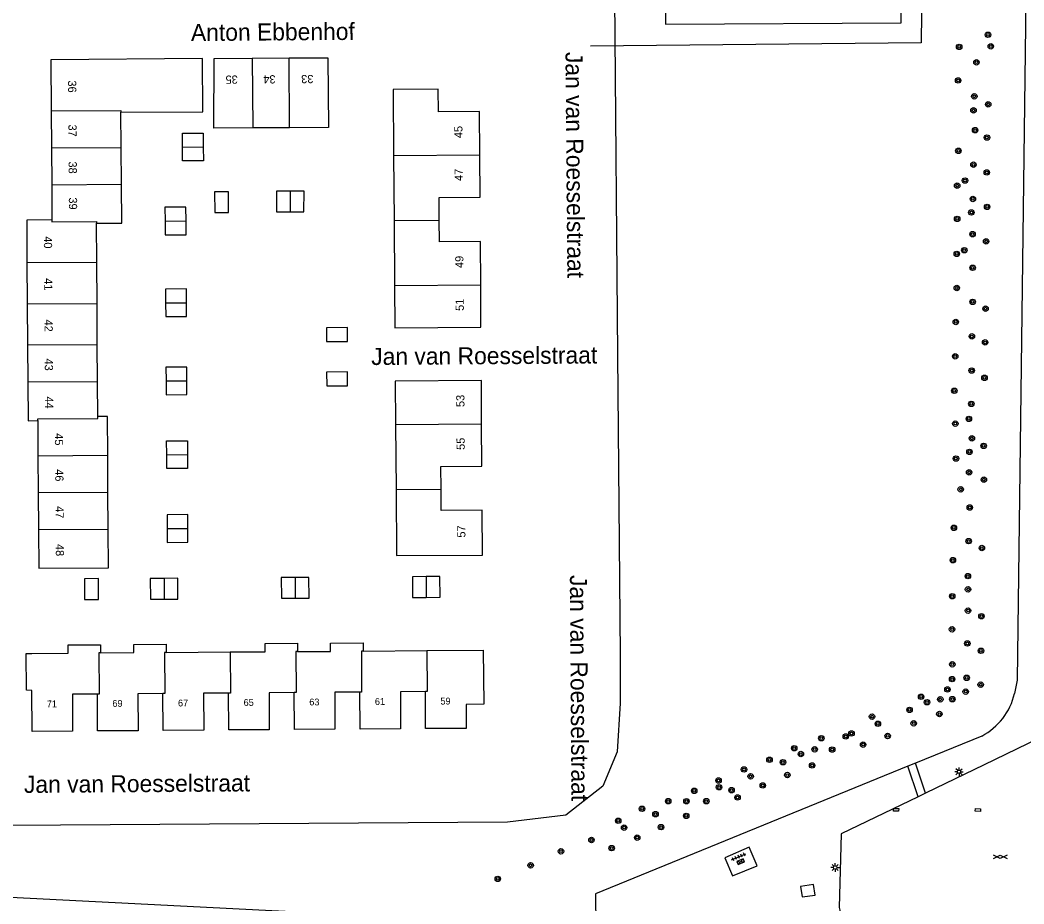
# Model space of a CAD drawing. Extents: x 132994 to 136000, y 393499 to 395512.
# Drawn here: x 133119.8 to 133266.6, y 394708.9 to 394838.1 of the extents above; entities that cross this region are included whole.
import ezdxf

# ---------------------------------------------------------------- set-up
doc = ezdxf.new("R2010")
doc.units = 0
for name, color, linetype in [('gg-afsc-hekwerk', 7, 'Continuous'), ('gg-anno-huisnummerreeks BGT', 7, 'Continuous'), ('gg-anno-openbare ruimte label', 7, 'Continuous'), ('gg-bbg-bijgebouw', 7, 'Continuous'), ('gg-bbg-hoofdgebouw', 7, 'Continuous'), ('gg-bbg-tussenscheiding', 7, 'Continuous'), ('gg-knt-plantopografie kant verharding', 7, 'Continuous'), ('gg-knt-verharding', 7, 'Continuous'), ('gg-kwrk-betonelement', 7, 'Continuous'), ('gt-anno-plantopografie huisnummer', 7, 'Continuous'), ('gt-bbg-plantopografie tussenscheiding', 7, 'Continuous'), ('gt-symb-boom', 7, 'Continuous'), ('gt-symb-gesloten verharding', 7, 'Continuous'), ('gt-symb-kast', 7, 'Continuous'), ('gt-symb-kolk center center', 7, 'Continuous'), ('gt-symb-lichtmast', 7, 'Continuous'), ('gt-symb-tegel verharding', 7, 'Continuous')]:
    doc.layers.add(name, color=color, linetype=linetype)

# ---------------------------------------------------------------- blocks, each defined once
blk = doc.blocks.new('gt0-BOOM')
at = {"layer": 'gt-symb-boom'}
for radius in [0.4, 0.2]:
    blk.add_circle((0, 0), radius, dxfattribs=at)
blk = doc.blocks.new('gt0-LMAST')
at = {"layer": 'gt-symb-lichtmast'}
for p, q in [((-0.18, 0.17), (-0.45, 0.44)), ((0, 0.25), (0, 0.62)), ((0.17, 0.17), (0.44, 0.44)), ((-0.25, 0), (-0.63, 0)), ((-0.18, -0.18), (-0.45, -0.45)), ((0, -0.25), (0, -0.63)), ((0.44, -0.45), (0.17, -0.18)), ((0.25, 0), (0.62, 0))]:
    blk.add_line(p, q, dxfattribs=at)
blk.add_circle((0, 0), 0.25, dxfattribs=at)
blk = doc.blocks.new('gt0-KOLKCC')
at = {"layer": 'gt-symb-kolk center center'}
blk.add_lwpolyline([(-0.38, 0.2), (0.38, 0.2), (0.38, -0.2), (-0.38, -0.2)], close=True, dxfattribs=at)
blk = doc.blocks.new('gt0-GESVH1')
at = {"layer": 'gt-symb-gesloten verharding'}
for p, q in [((-0.99, -0.26), (0.01, 0.24)), ((0.01, -0.26), (-0.99, 0.24)), ((0.01, 0.24), (1.01, -0.26)), ((1.01, 0.24), (0.01, -0.26))]:
    blk.add_line(p, q, dxfattribs=at)
blk = doc.blocks.new('gt0-KAST')
at = {"layer": 'gt-symb-kast'}
for p, q in [((-0.5, -0.25), (0.5, 0.25)), ((-0.5, 0.25), (0.5, -0.25))]:
    blk.add_line(p, q, dxfattribs=at)
blk.add_lwpolyline([(0.5, 0.25), (-0.5, 0.25), (-0.5, -0.25), (0.5, -0.25)], close=True, dxfattribs=at)
blk = doc.blocks.new('gt0-TEG1')
at = {"layer": 'gt-symb-tegel verharding'}
for p, q in [((-1.13, 0), (1.12, 0)), ((-0.9, -0.25), (-0.9, 0.25)), ((-0.45, -0.25), (-0.45, 0.25)), ((0, -0.25), (0, 0.25)), ((0.45, -0.25), (0.45, 0.25)), ((0.9, -0.25), (0.9, 0.25))]:
    blk.add_line(p, q, dxfattribs=at)

msp = doc.modelspace()

# ---------------------------------------------------------------- linework, layer by layer
at = {"layer": 'gg-afsc-hekwerk'}
for p, q in [((133260.48, 394733.4), (133250.79, 394729.45)), ((133250.79, 394729.45), (133249.68, 394728.99)), ((133249.68, 394728.99), (133203.96, 394710.33)), ((133203.96, 394710.33), (133203.99, 394704.3))]:
    msp.add_line(p, q, dxfattribs=at)
for points in [[(133252.22, 394887.18), (133251.61, 394834.79), (133203.25, 394834.33)], [(133266.98, 394841.14), (133266.92, 394841.14), (133265.68, 394741.57), (133265.27, 394739.61)]]:
    msp.add_lwpolyline(points, dxfattribs=at)
msp.add_arc((133256.04, 394741.79), 9.49, 297.8986, 346.7344, dxfattribs=at)
at = {"layer": 'gg-bbg-bijgebouw'}
for p, q in [((133157.26, 394810.07), (133159.28, 394810.07)), ((133140.97, 394808.73), (133140.98, 394806.71)), ((133144.11, 394794.77), (133144.1, 394796.79)), ((133141.12, 394785.34), (133141.13, 394783.32)), ((133144.24, 394776.6), (133144.26, 394774.58)), ((133144.32, 394761.74), (133144.31, 394763.77)), ((133162.03, 394756.61), (133160.01, 394756.6)), ((133140.84, 394753.43), (133142.86, 394753.44))]:
    msp.add_line(p, q, dxfattribs=at)
for points in [[(133143.53, 394819.55), (133143.51, 394821.57), (133146.54, 394821.6), (133146.56, 394819.58)], [(133146.56, 394819.58), (133146.58, 394817.55), (133143.55, 394817.53), (133143.53, 394819.55)], [(133148.24, 394809.97), (133150.28, 394809.98), (133150.26, 394813.02), (133148.22, 394813), (133148.24, 394809.97)], [(133159.29, 394813.1), (133157.27, 394813.11), (133157.26, 394810.07)], [(133159.28, 394810.07), (133161.3, 394810.06), (133161.31, 394813.1), (133159.29, 394813.1)], [(133144.04, 394808.74), (133144.03, 394810.76), (133140.96, 394810.75), (133140.97, 394808.73)], [(133140.98, 394806.71), (133144.05, 394806.72), (133144.04, 394808.74)], [(133144.1, 394796.79), (133144.09, 394798.81), (133141.05, 394798.79), (133141.06, 394796.77)], [(133141.06, 394796.77), (133141.07, 394794.75), (133144.11, 394794.77)], [(133164.6, 394793.13), (133164.62, 394791.1), (133167.66, 394791.13), (133167.65, 394793.16), (133164.6, 394793.13)], [(133144.16, 394785.36), (133144.15, 394787.38), (133141.11, 394787.36), (133141.12, 394785.34)], [(133164.62, 394786.64), (133164.64, 394784.61), (133167.68, 394784.62), (133167.67, 394786.66), (133164.62, 394786.64)], [(133141.13, 394783.32), (133144.17, 394783.34), (133144.16, 394785.36)], [(133141.22, 394774.55), (133141.2, 394776.57), (133144.24, 394776.6)], [(133144.26, 394774.58), (133144.27, 394772.56), (133141.23, 394772.52), (133141.22, 394774.55)], [(133144.31, 394763.77), (133144.29, 394765.8), (133141.26, 394765.78), (133141.27, 394763.75)], [(133141.27, 394763.75), (133141.29, 394761.72), (133144.32, 394761.74)], [(133131.25, 394753.39), (133131.22, 394756.43), (133129.19, 394756.41), (133129.21, 394753.37), (133131.25, 394753.39)], [(133140.83, 394756.46), (133138.81, 394756.45), (133138.83, 394753.42), (133140.84, 394753.43)], [(133142.86, 394753.44), (133142.85, 394756.48), (133140.83, 394756.46)], [(133160.01, 394756.6), (133157.98, 394756.59), (133158, 394753.56), (133160.03, 394753.57)], [(133160.03, 394753.57), (133162.05, 394753.58), (133162.03, 394756.61)], [(133179.19, 394756.73), (133177.18, 394756.71), (133177.19, 394753.68), (133179.2, 394753.69)], [(133179.2, 394753.69), (133181.22, 394753.7), (133181.2, 394756.74), (133179.19, 394756.73)]]:
    msp.add_lwpolyline(points, dxfattribs=at)
at = {"layer": 'gg-bbg-hoofdgebouw'}
for p, q in [((133141.14, 394745.64), (133150.5, 394745.71)), ((133169.96, 394745.83), (133179.3, 394745.9))]:
    msp.add_line(p, q, dxfattribs=at)
for points in [[(133248.41, 394887.34), (133213.89, 394887.16), (133214.04, 394864.22), (133215.14, 394864.19), (133215.16, 394860.12), (133214.07, 394859.81), (133214.2, 394837.54), (133248.7, 394837.74), (133248.41, 394887.34)], [(133150.5, 394745.71), (133155.61, 394745.74), (133155.6, 394746.93), (133160.34, 394746.98), (133160.35, 394745.77)], [(133160.35, 394745.77), (133165.2, 394745.79), (133165.2, 394747), (133169.95, 394747.03), (133169.96, 394745.83)], [(133131.07, 394739.54), (133127.41, 394739.53), (133127.45, 394734.13), (133121.51, 394734.08), (133121.46, 394740.08), (133120.71, 394740.09), (133120.67, 394745.47), (133121.46, 394745.48)], [(133121.46, 394745.48), (133126.81, 394745.53), (133126.8, 394746.73), (133131.54, 394746.75), (133131.55, 394745.57)], [(133131.55, 394745.57), (133136.42, 394745.6), (133136.41, 394746.8), (133141.14, 394746.83), (133141.14, 394745.64)], [(133179.3, 394745.9), (133187.53, 394745.96), (133187.61, 394738.05), (133185.02, 394738.03), (133185.04, 394734.53), (133179.1, 394734.5), (133179.07, 394739.9)], [(133140.66, 394739.62), (133137.01, 394739.59), (133137.05, 394734.19), (133131.11, 394734.15), (133131.07, 394739.54)], [(133150.27, 394739.69), (133146.6, 394739.66), (133146.64, 394734.26), (133140.7, 394734.22), (133140.66, 394739.62)], [(133159.87, 394739.76), (133156.2, 394739.73), (133156.23, 394734.33), (133150.31, 394734.29), (133150.27, 394739.69)], [(133169.47, 394739.83), (133165.81, 394739.8), (133165.84, 394734.4), (133159.9, 394734.36), (133159.87, 394739.76)], [(133179.07, 394739.9), (133175.41, 394739.87), (133175.45, 394734.48), (133169.51, 394734.43), (133169.47, 394739.83)]]:
    msp.add_lwpolyline(points, dxfattribs=at)
at = {"layer": 'gg-bbg-tussenscheiding'}
for p, q in [((133143.53, 394819.55), (133146.56, 394819.58)), ((133159.29, 394813.1), (133159.28, 394810.07)), ((133140.97, 394808.73), (133144.04, 394808.74)), ((133141.06, 394796.77), (133144.1, 394796.79)), ((133141.12, 394785.34), (133144.16, 394785.36)), ((133141.22, 394774.55), (133144.26, 394774.58)), ((133141.27, 394763.75), (133144.31, 394763.77)), ((133140.83, 394756.46), (133140.84, 394753.43)), ((133160.01, 394756.6), (133160.03, 394753.57)), ((133179.19, 394756.73), (133179.2, 394753.69))]:
    msp.add_line(p, q, dxfattribs=at)
for points in [[(133131.55, 394745.57), (133131.3, 394745.56), (133131.34, 394739.55), (133131.07, 394739.54)], [(133141.14, 394745.64), (133140.9, 394745.64), (133140.94, 394739.62), (133140.66, 394739.62)], [(133150.5, 394745.71), (133150.54, 394739.69), (133150.27, 394739.69)], [(133160.35, 394745.77), (133160.1, 394745.76), (133160.14, 394739.77), (133159.87, 394739.76)], [(133169.96, 394745.83), (133169.7, 394745.83), (133169.74, 394739.83), (133169.47, 394739.83)], [(133179.3, 394745.9), (133179.34, 394739.9), (133179.07, 394739.9)]]:
    msp.add_lwpolyline(points, dxfattribs=at)
at = {"layer": 'gg-knt-plantopografie kant verharding'}
msp.add_line((133206.42, 394881.02), (133207.18, 394789.18), dxfattribs=at)
msp.add_lwpolyline([(133207.18, 394789.18), (133207.55, 394745.25), (133207.58, 394738.21), (133207.14, 394731.1), (133205.01, 394726.09), (133199.61, 394721.84), (133191.07, 394720.82), (133052.91, 394719.86), (133000, 394721.34)], dxfattribs=at)
at = {"layer": 'gg-knt-verharding'}
for p, q in [((133252.24, 394725.04), (133250.79, 394729.45)), ((133251.15, 394724.51), (133249.68, 394728.99)), ((133252.24, 394725.04), (133251.15, 394724.51)), ((133251.15, 394724.51), (133239.92, 394719.11)), ((133179.56, 394706.66), (133047.27, 394713.38))]:
    msp.add_line(p, q, dxfattribs=at)
for points in [[(133268.78, 394733.04), (133260.85, 394729.17), (133252.24, 394725.04)], [(133239.92, 394719.11), (133239.61, 394708.31), (133239.69, 394707.93), (133239.76, 394707.68)], [(133222.86, 394715.61), (133224, 394712.94), (133227.6, 394714.42), (133226.43, 394717.14), (133222.86, 394715.61)]]:
    msp.add_lwpolyline(points, dxfattribs=at)
at = {"layer": 'gg-kwrk-betonelement'}
msp.add_lwpolyline([(133236.12, 394710.13), (133235.88, 394711.69), (133233.94, 394711.41), (133234.18, 394709.87), (133236.12, 394710.13)], dxfattribs=at)
at = {"layer": 'gt-bbg-plantopografie tussenscheiding'}
for p, q in [((133148.16, 394832.5), (133153.73, 394832.54)), ((133153.73, 394832.54), (133159.13, 394832.58)), ((133153.73, 394832.54), (133153.8, 394822.34)), ((133159.2, 394822.38), (133159.13, 394832.58)), ((133124.31, 394824.83), (133124.35, 394819.43)), ((133134.55, 394819.5), (133134.51, 394824.63)), ((133159.2, 394822.38), (133153.8, 394822.34)), ((133124.35, 394819.43), (133134.55, 394819.5)), ((133124.35, 394819.43), (133124.39, 394814.03)), ((133134.59, 394814.1), (133134.55, 394819.5)), ((133174.42, 394818.31), (133187.02, 394818.4)), ((133174.42, 394818.31), (133174.49, 394808.81)), ((133124.39, 394814.03), (133134.59, 394814.1)), ((133124.39, 394814.03), (133124.43, 394808.9)), ((133174.49, 394808.81), (133181.09, 394808.86)), ((133174.49, 394808.81), (133174.56, 394799.31)), ((133130.97, 394802.68), (133130.93, 394808.4)), ((133120.77, 394802.7), (133120.82, 394796.6)), ((133120.77, 394802.7), (133130.97, 394802.68)), ((133131.02, 394796.67), (133130.97, 394802.68)), ((133174.56, 394799.31), (133187.16, 394799.4)), ((133120.82, 394796.6), (133131.02, 394796.67)), ((133120.82, 394796.6), (133120.86, 394790.6)), ((133131.06, 394790.67), (133131.02, 394796.67)), ((133120.86, 394790.6), (133131.06, 394790.67)), ((133120.86, 394790.6), (133120.9, 394785.2)), ((133131.1, 394785.27), (133131.06, 394790.67)), ((133120.9, 394785.2), (133131.1, 394785.27)), ((133131.14, 394780.14), (133131.1, 394785.27)), ((133122.34, 394779.54), (133122.38, 394774.41)), ((133174.71, 394778.98), (133187.3, 394779.07)), ((133174.71, 394778.98), (133174.77, 394769.48)), ((133122.38, 394774.41), (133132.58, 394774.48)), ((133122.38, 394774.41), (133122.42, 394769.01)), ((133132.62, 394769.08), (133132.58, 394774.48)), ((133122.42, 394769.01), (133132.62, 394769.08)), ((133122.42, 394769.01), (133122.47, 394763.61)), ((133132.65, 394763.68), (133132.62, 394769.08)), ((133174.77, 394769.48), (133181.37, 394769.53)), ((133122.47, 394763.61), (133132.65, 394763.68))]:
    msp.add_line(p, q, dxfattribs=at)
for points in [[(133134.51, 394824.63), (133146.51, 394824.72), (133146.46, 394832.49), (133124.26, 394832.33), (133124.31, 394824.83)], [(133153.8, 394822.34), (133148.13, 394822.3), (133148.16, 394832.5)], [(133159.13, 394832.58), (133164.8, 394832.62), (133164.87, 394822.42), (133159.2, 394822.38)], [(133187.02, 394818.4), (133186.97, 394824.75), (133180.97, 394824.71), (133180.95, 394828.04), (133174.35, 394827.99), (133174.42, 394818.31)], [(133124.31, 394824.83), (133134.51, 394824.9), (133134.51, 394824.63)], [(133181.09, 394808.86), (133181.07, 394812.17), (133187.07, 394812.21), (133187.02, 394818.4)], [(133130.93, 394808.4), (133134.63, 394808.43), (133134.59, 394814.1)], [(133124.43, 394808.9), (133120.73, 394808.87), (133120.77, 394802.7)], [(133124.43, 394808.9), (133124.43, 394808.63), (133130.93, 394808.67), (133130.93, 394808.4)], [(133187.16, 394799.4), (133187.11, 394805.75), (133181.11, 394805.71), (133181.09, 394808.86)], [(133174.56, 394799.31), (133174.6, 394793.12), (133187.2, 394793.21), (133187.16, 394799.4)], [(133120.9, 394785.2), (133120.94, 394779.53), (133122.34, 394779.54)], [(133187.3, 394779.07), (133187.26, 394785.42), (133174.66, 394785.33), (133174.71, 394778.98)], [(133122.34, 394779.54), (133122.34, 394779.81), (133131.14, 394779.87), (133131.14, 394780.14)], [(133132.58, 394774.48), (133132.54, 394780.15), (133131.14, 394780.14)], [(133181.37, 394769.53), (133181.35, 394772.84), (133187.35, 394772.88), (133187.3, 394779.07)], [(133174.77, 394769.48), (133174.85, 394759.79), (133187.44, 394759.88), (133187.4, 394766.42), (133181.4, 394766.38), (133181.37, 394769.53)], [(133122.47, 394763.61), (133122.51, 394757.94), (133132.7, 394758.01), (133132.65, 394763.68)]]:
    msp.add_lwpolyline(points, dxfattribs=at)

# ---------------------------------------------------------------- block references
at = {"layer": 'gt-symb-boom'}
for p in [(133261.39, 394835.97), (133257.17, 394834.2), (133261.8, 394834.29), (133259.7, 394831.95), (133257.02, 394829.29), (133259.39, 394826.97), (133261.43, 394825.8), (133259.27, 394824.92), (133259.5, 394822.02), (133261.24, 394820.94), (133257.06, 394819), (133259.26, 394816.97), (133261.21, 394815.84), (133258.03, 394814.65), (133256.88, 394813.9), (133259.18, 394811.96), (133258.96, 394809.99), (133261.26, 394810.8), (133256.88, 394809.05), (133259.13, 394806.81), (133261.11, 394805.76), (133256.82, 394803.92), (133257.92, 394804.46), (133259.14, 394801.89), (133256.82, 394798.94), (133259.14, 394796.91), (133261.03, 394795.91), (133256.68, 394793.97), (133259.04, 394791.86), (133260.97, 394790.98), (133256.6, 394788.95), (133259.01, 394786.86), (133260.88, 394785.8), (133256.46, 394783.91), (133258.95, 394781.98), (133256.61, 394779.1), (133258.6, 394779.79), (133259.04, 394776.95), (133260.75, 394775.84), (133258.68, 394774.96), (133256.7, 394773.99), (133258.63, 394771.98), (133260.79, 394770.9), (133257.4, 394769.49), (133258.73, 394766.83), (133256.4, 394763.86), (133258.56, 394761.92), (133260.5, 394760.9), (133256.25, 394759.13), (133258.45, 394756.8), (133256.16, 394753.85), (133258.47, 394754.86), (133258.47, 394751.75), (133260.43, 394750.93), (133256.13, 394749.02), (133258.37, 394746.95), (133260.36, 394745.88), (133256.17, 394743.9), (133256.14, 394741.73), (133258.27, 394741.92), (133260.32, 394740.92), (133251.6, 394739.15), (133255.46, 394740.22), (133258.13, 394739.9), (133252.47, 394738.35), (133254.41, 394738.77), (133256.18, 394738.8), (133244.42, 394736.24), (133249.91, 394737.23), (133254.28, 394736.62), (133245.28, 394735.2), (133250.52, 394735.27), (133240.58, 394733.35), (133241.42, 394733.79), (133246.71, 394733.42), (133237, 394733.08), (133243.12, 394732.15), (133233.04, 394731.62), (133234.01, 394730.77), (133236.03, 394731.47), (133238.59, 394731.43), (133229.42, 394729.93), (133231.39, 394729.57), (133235.66, 394729.1), (133225.69, 394728.52), (133226.66, 394727.51), (133232.03, 394727.7), (133221.96, 394726.9), (133222.04, 394725.92), (133228.44, 394726.18), (133218.41, 394725.39), (133223.87, 394725.49), (133224.74, 394724.42), (133214.6, 394723.88), (133217.27, 394723.87), (133220.17, 394723.88), (133210.77, 394722.77), (133212.74, 394721.98), (133217.24, 394721.72), (133207.29, 394721.01), (133213.55, 394720.09), (133208.14, 394720.01), (133210.07, 394718.55), (133203.36, 394718.2), (133198.91, 394716.55), (133206.32, 394717.01), (133194.47, 394714.49), (133189.66, 394712.51)]:
    msp.add_blockref('gt0-BOOM', p, dxfattribs=at)
at = {"layer": 'gt-symb-gesloten verharding'}
msp.add_blockref('gt0-GESVH1', (133263.18, 394715.76), dxfattribs=at)
at = {"layer": 'gt-symb-kast', "rotation": 22.92838438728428}
msp.add_blockref('gt0-KAST', (133225.21, 394715.02), dxfattribs=at)
at = {"layer": 'gt-symb-kolk center center'}
for p, rotation in [((133247.94, 394722.61), -2.4646633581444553), ((133259.92, 394722.59), 178.796965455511)]:
    msp.add_blockref('gt0-KOLKCC', p, dxfattribs=dict(at, rotation=rotation))
at = {"layer": 'gt-symb-lichtmast'}
for p in [(133257.15, 394728.18), (133239.03, 394714.18)]:
    msp.add_blockref('gt0-LMAST', p, dxfattribs=at)
at = {"layer": 'gt-symb-tegel verharding', "rotation": 23.206114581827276}
msp.add_blockref('gt0-TEG1', (133224.91, 394715.73), dxfattribs=at)

# ---------------------------------------------------------------- texts
at = {"layer": 'gg-anno-huisnummerreeks BGT'}
for s, rotation, p in [('71', 0.5, (133123.67, 394737.6)), ('69', 0.4, (133133.27, 394737.67)), ('67', 0.4, (133142.87, 394737.73)), ('65', 0.4, (133152.47, 394737.81)), ('63', 0.3, (133162.08, 394737.88)), ('61', 0.4, (133171.68, 394737.95)), ('59', 0.3, (133181.27, 394738.01))]:
    msp.add_text(s, height=1, rotation=rotation, dxfattribs=at).set_placement(p)
at = {"layer": 'gg-anno-openbare ruimte label'}
for s, rotation, p in [('Anton Ebbenhof', 0.4, (133144.77, 394835.06)), ('Jan van Roesselstraat', 270.5, (133199.56, 394833.46)), ('Jan van Roesselstraat', 0.4, (133171.15, 394787.67)), ('Jan van Roesselstraat', 270.4, (133200.21, 394756.95)), ('Jan van Roesselstraat', 0.4, (133120.34, 394725.08))]:
    msp.add_text(s, height=2.5, rotation=rotation, dxfattribs=at).set_placement(p)
at = {"layer": 'gt-anno-plantopografie huisnummer'}
for s, rotation, p in [('36', 270.4196, (133126.78, 394829.29)), ('35', 180.4196, (133151.61, 394830.02)), ('34', 180.4196, (133157.14, 394830.06)), ('33', 180.4196, (133162.68, 394830.1)), ('37', 270.4196, (133126.83, 394822.84)), ('45', 90.4196, (133184.5, 394820.86)), ('38', 270.4196, (133126.86, 394817.44)), ('47', 90.4196, (133184.55, 394814.59)), ('39', 270.4196, (133126.9, 394812.18)), ('40', 270.4196, (133123.24, 394806.5)), ('49', 90.4196, (133184.64, 394801.86)), ('41', 270.4196, (133123.29, 394800.37)), ('51', 90.4196, (133184.69, 394795.59)), ('42', 270.4196, (133123.33, 394794.32)), ('43', 270.4196, (133123.37, 394788.62)), ('44', 270.4196, (133123.41, 394783.08)), ('53', 90.4196, (133184.79, 394781.53)), ('45', 270.4196, (133124.85, 394777.69)), ('55', 90.4196, (133184.83, 394775.26)), ('46', 270.4196, (133124.9, 394772.43)), ('47', 270.4196, (133124.94, 394767.03)), ('57', 90.4196, (133184.93, 394762.43)), ('48', 270.4196, (133124.98, 394761.49))]:
    msp.add_text(s, height=1.2, rotation=rotation, dxfattribs=at).set_placement(p)

doc.saveas('drawing.dxf')
